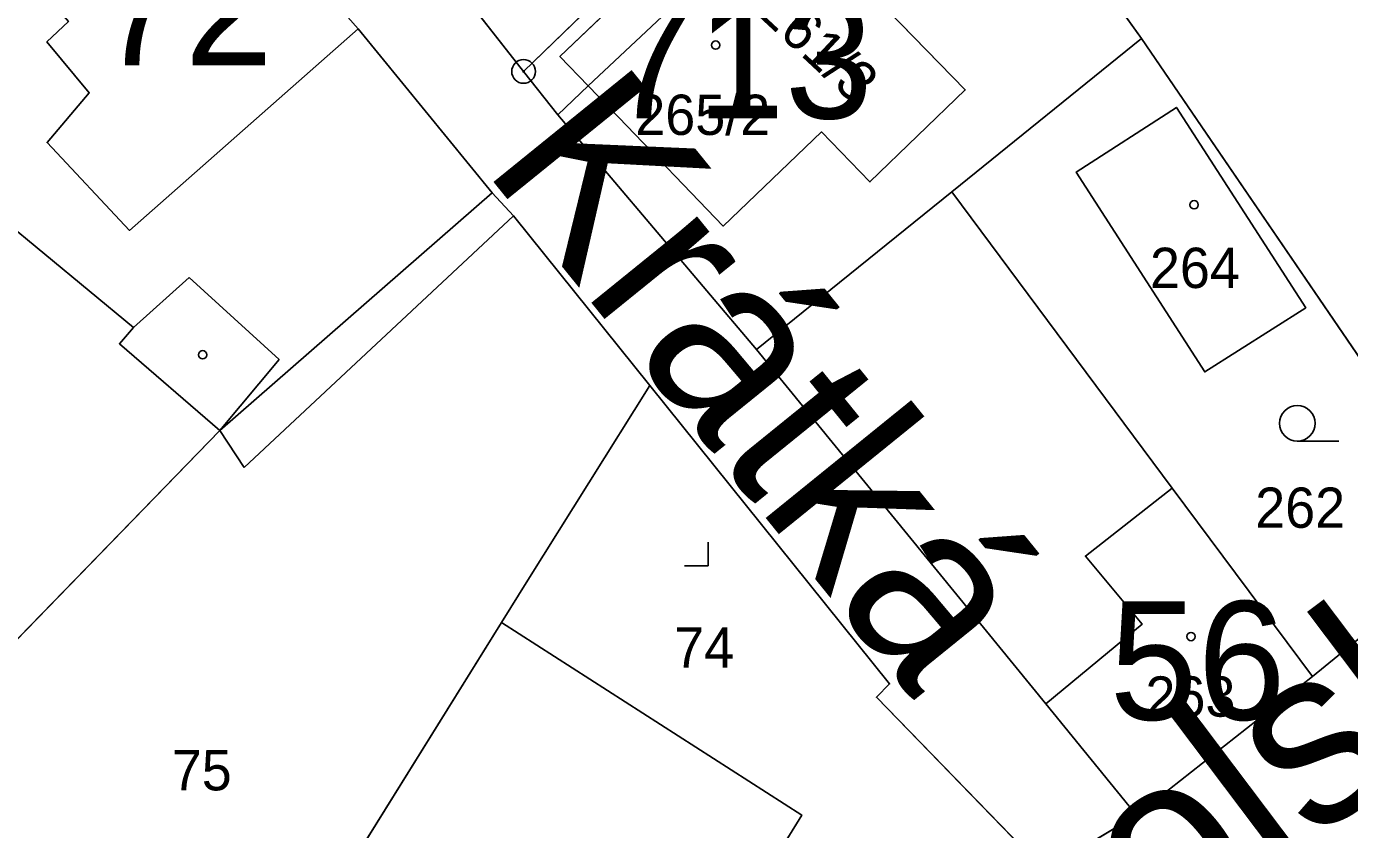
# Model space of a CAD drawing. Extents: x -689422 to -685210, y -987725 to -982160.
# Drawn here: x -687296.3 to -687240.5, y -985560.2 to -985526.3 of the extents above; entities that cross this region are included whole.
import ezdxf

# ---------------------------------------------------------------- set-up
doc = ezdxf.new("R2010")
doc.units = 0
for name, color, linetype in [('KN_Budovy', 7, 'Continuous'), ('KN_Budovy_cisla_domovni', 7, 'Continuous'), ('KN_Hranice_parcel', 7, 'Continuous'), ('KN_Hranice_parcel_vnitrni_kresba', 7, 'Continuous'), ('KN_Parcelni cisla', 7, 'Continuous'), ('KN_Polygon parcely', 7, 'Continuous'), ('KN_Popisy_pomistni nazvy nazvy ulic', 7, 'Continuous'), ('KN_POZEMKY_OSTATNI PLOCHA', 7, 'Continuous'), ('KN_POZEMKY_ZAHRADA', 7, 'Continuous'), ('KN_POZEMKY_ZASTAVENA PLOCHA', 7, 'Continuous'), ('KN_VYUZITI_12_zastavena plocha_spolecny dvur', 7, 'Continuous'), ('KN_VYUZITI_17_ostatni plocha_ostatni komunikace', 7, 'Continuous'), ('KN_VYUZITI_26_ostatni plocha_jina plocha', 7, 'Continuous'), ('KN_Značky bodu BP', 7, 'Continuous'), ('KN_Značky budov', 7, 'Continuous'), ('KN_Značky kultur', 7, 'Continuous')]:
    doc.layers.add(name, color=color, linetype=linetype)

msp = doc.modelspace()

# ---------------------------------------------------------------- linework, layer by layer
at = {"layer": 'KN_Budovy'}
for points in [[(-687298.98, -985521.06), (-687294.57, -985526.11), (-687295.48, -985526.97), (-687293.69, -985529.13), (-687295.47, -985531.22), (-687292, -985534.93), (-687282.35, -985526.42), (-687285.93, -985522.36), (-687285.74, -985522.2), (-687288.45, -985519.14), (-687288.64, -985519.3), (-687292.17, -985515.24)], [(-687269.61, -985523.55), (-687273.84, -985527.59), (-687272.64, -985528.83), (-687271.35, -985530.17), (-687266.95, -985534.75), (-687262.81, -985530.77), (-687260.76, -985532.88), (-687256.74, -985529), (-687263.24, -985522.31), (-687264.47, -985521.12), (-687265.72, -985519.91)], [(-687252.06, -985532.47), (-687246.64, -985540.9), (-687242.38, -985538.19), (-687247.83, -985529.74)], [(-687249.52, -985559.61), (-687242.1, -985553.75), (-687248.01, -985545.8), (-687251.67, -985548.67), (-687249.28, -985551.55), (-687253.34, -985554.91)], [(-687317.81, -985575.31), (-687318.5, -985576.41), (-687316.71, -985577.52), (-687316.03, -985576.42), (-687298.08, -985587.61), (-687287.93, -985593.95), (-687279.9, -985585.89), (-687269.92, -985569.76), (-687268.82, -985570.45), (-687266.41, -985566.63), (-687267.51, -985565.89), (-687263.64, -985559.6), (-687276.3, -985551.47), (-687288.8, -985571.57), (-687309.95, -985558.34), (-687314.76, -985559.65), (-687318.64, -985565.81), (-687320.76, -985569.18), (-687320.27, -985571.63), (-687319.78, -985574.1)]]:
    msp.add_lwpolyline(points, close=True, dxfattribs=at)
at = {"layer": 'KN_Hranice_parcel'}
for p, q in [((-687275.37, -985528.22), (-687288.55, -985511.42)), ((-687249.31, -985526.83), (-687257.3, -985533.3)), ((-687249.31, -985526.83), (-687234.92, -985547.9)), ((-687273.93, -985530.05), (-687275.37, -985528.22)), ((-687272.64, -985528.83), (-687273.93, -985530.05)), ((-687265.54, -985539.96), (-687273.93, -985530.05)), ((-687276.69, -985533.35), (-687288.18, -985543.38)), ((-687257.3, -985533.3), (-687265.54, -985539.96)), ((-687234.92, -985547.9), (-687242.1, -985553.75)), ((-687242.1, -985553.75), (-687249.52, -985559.61)), ((-687249.52, -985559.61), (-687253.4, -985561.93))]:
    msp.add_line(p, q, dxfattribs=at)
for points in [[(-687304.06, -985530.42), (-687300.25, -985521.77), (-687297.08, -985516.12), (-687293.66, -985513.32), (-687292.17, -985515.24), (-687288.64, -985519.3), (-687288.45, -985519.14), (-687285.74, -985522.2), (-687285.93, -985522.36), (-687282.35, -985526.42), (-687276.69, -985533.35)], [(-687263.7, -985520.4), (-687257.86, -985514.89), (-687249.31, -985526.83)], [(-687275.37, -985528.22), (-687265.45, -985518.6), (-687263.7, -985520.4)], [(-687272.64, -985528.83), (-687273.84, -985527.59), (-687269.61, -985523.55), (-687265.72, -985519.91), (-687264.47, -985521.12)], [(-687264.47, -985521.12), (-687263.24, -985522.31), (-687256.74, -985529), (-687260.76, -985532.88), (-687262.81, -985530.77), (-687266.95, -985534.75), (-687271.35, -985530.17), (-687272.64, -985528.83)], [(-687264.47, -985521.12), (-687268.41, -985524.85), (-687272.64, -985528.83)], [(-687247.83, -985529.74), (-687242.38, -985538.19), (-687246.64, -985540.9), (-687252.06, -985532.47), (-687247.83, -985529.74)], [(-687304.06, -985530.42), (-687297.57, -985533.75), (-687297.2, -985533.94), (-687297.43, -985534.39), (-687291.83, -985539.03), (-687292.42, -985539.71), (-687288.18, -985543.38)], [(-687276.69, -985533.35), (-687275.79, -985534.32), (-687270.05, -985541.47)], [(-687257.3, -985533.3), (-687248.01, -985545.8), (-687242.1, -985553.75)], [(-687249.52, -985559.61), (-687253.34, -985554.91), (-687265.54, -985539.96)], [(-687270.05, -985541.47), (-687275.19, -985549.69), (-687276.3, -985551.47)], [(-687253.4, -985561.93), (-687260.49, -985554.63), (-687259.93, -985554.07), (-687270.05, -985541.47)], [(-687288.18, -985543.38), (-687301.35, -985556.93), (-687314.67, -985551.91)], [(-687276.3, -985551.47), (-687288.8, -985571.57), (-687309.95, -985558.34), (-687314.76, -985559.65), (-687318.64, -985565.81)], [(-687276.3, -985551.47), (-687263.64, -985559.6), (-687267.51, -985565.89), (-687266.41, -985566.63), (-687268.82, -985570.45), (-687269.92, -985569.76), (-687279.9, -985585.89)]]:
    msp.add_lwpolyline(points, dxfattribs=at)
at = {"layer": 'KN_Hranice_parcel_vnitrni_kresba'}
for p, q in [((-687294.57, -985526.11), (-687295.48, -985526.97)), ((-687292, -985534.93), (-687282.35, -985526.42)), ((-687295.48, -985526.97), (-687293.69, -985529.13)), ((-687293.69, -985529.13), (-687295.47, -985531.22)), ((-687295.47, -985531.22), (-687292, -985534.93)), ((-687287.15, -985544.94), (-687275.79, -985534.32)), ((-687289.47, -985536.91), (-687291.83, -985539.03)), ((-687285.68, -985540.38), (-687289.47, -985536.91)), ((-687288.18, -985543.38), (-687285.68, -985540.38)), ((-687288.18, -985543.38), (-687287.15, -985544.94)), ((-687248.01, -985545.8), (-687251.67, -985548.67)), ((-687251.67, -985548.67), (-687249.28, -985551.55)), ((-687249.28, -985551.55), (-687253.34, -985554.91))]:
    msp.add_line(p, q, dxfattribs=at)
at = {"layer": 'KN_Polygon parcely'}
for points in [[(-687240.14, -985496.5), (-687248.89, -985484.59), (-687263.63, -985493.75), (-687259.08, -985499.48), (-687264.15, -985504.51), (-687267.53, -985507.12), (-687274.15, -985512.22), (-687279.82, -985504.65), (-687288.55, -985511.42), (-687275.37, -985528.22), (-687265.45, -985518.6), (-687263.7, -985520.4), (-687257.86, -985514.89), (-687249.31, -985526.83), (-687234.92, -985547.9), (-687221.6, -985537.68), (-687225.23, -985532.73), (-687226.78, -985533.87), (-687227.85, -985532.45), (-687226.66, -985531.56), (-687231.51, -985524.96), (-687248.86, -985502.23)], [(-687297.2, -985533.94), (-687297.43, -985534.39), (-687291.83, -985539.03), (-687292.42, -985539.71), (-687288.18, -985543.38), (-687276.69, -985533.35), (-687282.35, -985526.42), (-687285.93, -985522.36), (-687285.74, -985522.2), (-687288.45, -985519.14), (-687288.64, -985519.3), (-687292.17, -985515.24), (-687293.66, -985513.32), (-687297.08, -985516.12), (-687300.25, -985521.77), (-687304.06, -985530.42), (-687297.57, -985533.75)], [(-687271.35, -985530.17), (-687272.64, -985528.83), (-687273.93, -985530.05), (-687265.54, -985539.96), (-687257.3, -985533.3), (-687249.31, -985526.83), (-687257.86, -985514.89), (-687263.7, -985520.4), (-687264.47, -985521.12), (-687263.24, -985522.31), (-687256.74, -985529), (-687260.76, -985532.88), (-687262.81, -985530.77), (-687266.95, -985534.75)], [(-687265.72, -985519.91), (-687264.47, -985521.12), (-687263.7, -985520.4), (-687265.45, -985518.6), (-687275.37, -985528.22), (-687273.93, -985530.05), (-687272.64, -985528.83), (-687273.84, -985527.59), (-687269.61, -985523.55)], [(-687264.47, -985521.12), (-687265.72, -985519.91), (-687269.61, -985523.55), (-687273.84, -985527.59), (-687272.64, -985528.83), (-687268.41, -985524.85)], [(-687268.41, -985524.85), (-687272.64, -985528.83), (-687271.35, -985530.17), (-687266.95, -985534.75), (-687262.81, -985530.77), (-687260.76, -985532.88), (-687256.74, -985529), (-687263.24, -985522.31), (-687264.47, -985521.12)], [(-687257.3, -985533.3), (-687248.01, -985545.8), (-687242.1, -985553.75), (-687234.92, -985547.9), (-687249.31, -985526.83)], [(-687247.83, -985529.74), (-687242.38, -985538.19), (-687246.64, -985540.9), (-687252.06, -985532.47)], [(-687247.83, -985529.74), (-687252.06, -985532.47), (-687246.64, -985540.9), (-687242.38, -985538.19)], [(-687304.06, -985530.42), (-687311.76, -985545.19), (-687314.67, -985551.91), (-687301.35, -985556.93), (-687288.18, -985543.38), (-687292.42, -985539.71), (-687291.83, -985539.03), (-687297.43, -985534.39), (-687297.2, -985533.94), (-687297.57, -985533.75)], [(-687288.18, -985543.38), (-687301.35, -985556.93), (-687314.67, -985551.91), (-687318.64, -985565.81), (-687314.76, -985559.65), (-687309.95, -985558.34), (-687288.8, -985571.57), (-687276.3, -985551.47), (-687275.19, -985549.69), (-687270.05, -985541.47), (-687275.79, -985534.32), (-687276.69, -985533.35)], [(-687265.54, -985539.96), (-687253.34, -985554.91), (-687249.52, -985559.61), (-687242.1, -985553.75), (-687248.01, -985545.8), (-687257.3, -985533.3)], [(-687279.9, -985585.89), (-687274.82, -985581.38), (-687273.62, -985579.44), (-687265.13, -985571.62), (-687253.4, -985561.93), (-687260.49, -985554.63), (-687259.93, -985554.07), (-687270.05, -985541.47), (-687275.19, -985549.69), (-687276.3, -985551.47), (-687263.64, -985559.6), (-687267.51, -985565.89), (-687266.41, -985566.63), (-687268.82, -985570.45), (-687269.92, -985569.76)], [(-687290.45, -985594.52), (-687289.17, -985595.32), (-687287.93, -985593.95), (-687279.9, -985585.89), (-687269.92, -985569.76), (-687268.82, -985570.45), (-687266.41, -985566.63), (-687267.51, -985565.89), (-687263.64, -985559.6), (-687276.3, -985551.47), (-687288.8, -985571.57), (-687309.95, -985558.34), (-687314.76, -985559.65), (-687318.64, -985565.81), (-687320.76, -985569.18), (-687320.27, -985571.63), (-687322.81, -985575.04), (-687317, -985578.43), (-687298.99, -985589.2), (-687292.31, -985593.36)]]:
    msp.add_lwpolyline(points, close=True, dxfattribs=at)
for points in [[(-687285.93, -985522.36), (-687282.35, -985526.42), (-687276.69, -985533.35), (-687275.79, -985534.32), (-687270.05, -985541.47), (-687259.93, -985554.07), (-687260.49, -985554.63), (-687253.4, -985561.93), (-687249.52, -985559.61), (-687253.34, -985554.91), (-687265.54, -985539.96), (-687273.93, -985530.05), (-687275.37, -985528.22), (-687288.55, -985511.42)], [(-687277.38, -985592.97), (-687257.36, -985575.94), (-687251.19, -985570.51), (-687246.16, -985565.91), (-687240.43, -985560.9), (-687231.93, -985554.29), (-687216.91, -985542.26), (-687206.93, -985535.43), (-687209.14, -985532.86), (-687212.58, -985533.34), (-687216.54, -985533.9), (-687221.6, -985537.68), (-687234.92, -985547.9), (-687242.1, -985553.75), (-687249.52, -985559.61), (-687253.4, -985561.93), (-687265.13, -985571.62), (-687273.62, -985579.44), (-687274.82, -985581.38), (-687279.9, -985585.89), (-687287.93, -985593.95)]]:
    msp.add_lwpolyline(points, dxfattribs=at)
at = {"layer": 'KN_POZEMKY_OSTATNI PLOCHA'}
for p, q in [((-687288.55, -985511.42), (-687275.37, -985528.22)), ((-687257.86, -985514.89), (-687249.31, -985526.83)), ((-687282.35, -985526.42), (-687285.93, -985522.36)), ((-687256.74, -985529), (-687263.24, -985522.31)), ((-687276.69, -985533.35), (-687282.35, -985526.42)), ((-687249.31, -985526.83), (-687257.3, -985533.3)), ((-687275.37, -985528.22), (-687273.93, -985530.05)), ((-687273.93, -985530.05), (-687272.64, -985528.83)), ((-687272.64, -985528.83), (-687271.35, -985530.17)), ((-687260.76, -985532.88), (-687256.74, -985529)), ((-687273.93, -985530.05), (-687265.54, -985539.96)), ((-687265.54, -985539.96), (-687273.93, -985530.05)), ((-687271.35, -985530.17), (-687266.95, -985534.75)), ((-687266.95, -985534.75), (-687262.81, -985530.77)), ((-687262.81, -985530.77), (-687260.76, -985532.88)), ((-687288.18, -985543.38), (-687276.69, -985533.35)), ((-687275.79, -985534.32), (-687276.69, -985533.35)), ((-687276.69, -985533.35), (-687275.79, -985534.32)), ((-687257.3, -985533.3), (-687265.54, -985539.96)), ((-687270.05, -985541.47), (-687275.79, -985534.32)), ((-687275.79, -985534.32), (-687270.05, -985541.47)), ((-687265.54, -985539.96), (-687253.34, -985554.91)), ((-687270.05, -985541.47), (-687275.19, -985549.69)), ((-687259.93, -985554.07), (-687270.05, -985541.47)), ((-687301.35, -985556.93), (-687288.18, -985543.38)), ((-687242.1, -985553.75), (-687234.92, -985547.9)), ((-687275.19, -985549.69), (-687276.3, -985551.47)), ((-687276.3, -985551.47), (-687288.8, -985571.57)), ((-687260.49, -985554.63), (-687259.93, -985554.07)), ((-687249.52, -985559.61), (-687242.1, -985553.75)), ((-687253.4, -985561.93), (-687260.49, -985554.63)), ((-687253.34, -985554.91), (-687249.52, -985559.61)), ((-687253.4, -985561.93), (-687249.52, -985559.61)), ((-687249.52, -985559.61), (-687253.4, -985561.93))]:
    msp.add_line(p, q, dxfattribs=at)
at = {"layer": 'KN_POZEMKY_ZAHRADA'}
for p, q in [((-687275.37, -985528.22), (-687288.55, -985511.42)), ((-687249.31, -985526.83), (-687257.86, -985514.89)), ((-687265.45, -985518.6), (-687275.37, -985528.22)), ((-687275.37, -985528.22), (-687265.45, -985518.6)), ((-687269.61, -985523.55), (-687273.84, -985527.59)), ((-687257.3, -985533.3), (-687249.31, -985526.83)), ((-687234.92, -985547.9), (-687249.31, -985526.83)), ((-687249.31, -985526.83), (-687234.92, -985547.9)), ((-687273.84, -985527.59), (-687272.64, -985528.83)), ((-687273.93, -985530.05), (-687275.37, -985528.22)), ((-687272.64, -985528.83), (-687273.93, -985530.05)), ((-687247.83, -985529.74), (-687252.06, -985532.47)), ((-687242.38, -985538.19), (-687247.83, -985529.74)), ((-687252.06, -985532.47), (-687246.64, -985540.9)), ((-687248.01, -985545.8), (-687257.3, -985533.3)), ((-687246.64, -985540.9), (-687242.38, -985538.19)), ((-687242.1, -985553.75), (-687248.01, -985545.8)), ((-687234.92, -985547.9), (-687242.1, -985553.75))]:
    msp.add_line(p, q, dxfattribs=at)
at = {"layer": 'KN_POZEMKY_ZASTAVENA PLOCHA'}
for p, q in [((-687285.93, -985522.36), (-687282.35, -985526.42)), ((-687263.24, -985522.31), (-687256.74, -985529)), ((-687273.84, -985527.59), (-687269.61, -985523.55)), ((-687272.64, -985528.83), (-687268.41, -985524.85)), ((-687268.41, -985524.85), (-687272.64, -985528.83)), ((-687282.35, -985526.42), (-687276.69, -985533.35)), ((-687272.64, -985528.83), (-687273.84, -985527.59)), ((-687271.35, -985530.17), (-687272.64, -985528.83)), ((-687256.74, -985529), (-687260.76, -985532.88)), ((-687252.06, -985532.47), (-687247.83, -985529.74)), ((-687247.83, -985529.74), (-687242.38, -985538.19)), ((-687266.95, -985534.75), (-687271.35, -985530.17)), ((-687262.81, -985530.77), (-687266.95, -985534.75)), ((-687260.76, -985532.88), (-687262.81, -985530.77)), ((-687246.64, -985540.9), (-687252.06, -985532.47)), ((-687276.69, -985533.35), (-687288.18, -985543.38)), ((-687265.54, -985539.96), (-687257.3, -985533.3)), ((-687257.3, -985533.3), (-687248.01, -985545.8)), ((-687297.43, -985534.39), (-687291.83, -985539.03)), ((-687291.83, -985539.03), (-687297.43, -985534.39)), ((-687242.38, -985538.19), (-687246.64, -985540.9)), ((-687291.83, -985539.03), (-687292.42, -985539.71)), ((-687292.42, -985539.71), (-687291.83, -985539.03)), ((-687292.42, -985539.71), (-687288.18, -985543.38)), ((-687288.18, -985543.38), (-687292.42, -985539.71)), ((-687253.34, -985554.91), (-687265.54, -985539.96)), ((-687275.19, -985549.69), (-687270.05, -985541.47)), ((-687270.05, -985541.47), (-687259.93, -985554.07)), ((-687288.18, -985543.38), (-687301.35, -985556.93)), ((-687248.01, -985545.8), (-687242.1, -985553.75)), ((-687276.3, -985551.47), (-687275.19, -985549.69)), ((-687288.8, -985571.57), (-687276.3, -985551.47)), ((-687263.64, -985559.6), (-687276.3, -985551.47)), ((-687276.3, -985551.47), (-687263.64, -985559.6)), ((-687259.93, -985554.07), (-687260.49, -985554.63)), ((-687242.1, -985553.75), (-687249.52, -985559.61)), ((-687260.49, -985554.63), (-687253.4, -985561.93)), ((-687249.52, -985559.61), (-687253.34, -985554.91)), ((-687267.51, -985565.89), (-687263.64, -985559.6)), ((-687263.64, -985559.6), (-687267.51, -985565.89))]:
    msp.add_line(p, q, dxfattribs=at)
at = {"layer": 'KN_VYUZITI_12_zastavena plocha_spolecny dvur'}
for p, q in [((-687275.19, -985549.69), (-687270.05, -985541.47)), ((-687270.05, -985541.47), (-687259.93, -985554.07)), ((-687276.3, -985551.47), (-687275.19, -985549.69)), ((-687263.64, -985559.6), (-687276.3, -985551.47)), ((-687259.93, -985554.07), (-687260.49, -985554.63)), ((-687260.49, -985554.63), (-687253.4, -985561.93)), ((-687267.51, -985565.89), (-687263.64, -985559.6))]:
    msp.add_line(p, q, dxfattribs=at)
at = {"layer": 'KN_VYUZITI_17_ostatni plocha_ostatni komunikace'}
for p, q in [((-687288.55, -985511.42), (-687275.37, -985528.22)), ((-687282.35, -985526.42), (-687285.93, -985522.36)), ((-687276.69, -985533.35), (-687282.35, -985526.42)), ((-687275.37, -985528.22), (-687273.93, -985530.05)), ((-687273.93, -985530.05), (-687265.54, -985539.96)), ((-687288.18, -985543.38), (-687276.69, -985533.35)), ((-687275.79, -985534.32), (-687276.69, -985533.35)), ((-687276.69, -985533.35), (-687275.79, -985534.32)), ((-687270.05, -985541.47), (-687275.79, -985534.32)), ((-687275.79, -985534.32), (-687270.05, -985541.47)), ((-687265.54, -985539.96), (-687253.34, -985554.91)), ((-687270.05, -985541.47), (-687275.19, -985549.69)), ((-687259.93, -985554.07), (-687270.05, -985541.47)), ((-687301.35, -985556.93), (-687288.18, -985543.38)), ((-687242.1, -985553.75), (-687234.92, -985547.9)), ((-687275.19, -985549.69), (-687276.3, -985551.47)), ((-687276.3, -985551.47), (-687288.8, -985571.57)), ((-687260.49, -985554.63), (-687259.93, -985554.07)), ((-687249.52, -985559.61), (-687242.1, -985553.75)), ((-687253.4, -985561.93), (-687260.49, -985554.63)), ((-687253.34, -985554.91), (-687249.52, -985559.61)), ((-687253.4, -985561.93), (-687249.52, -985559.61)), ((-687249.52, -985559.61), (-687253.4, -985561.93))]:
    msp.add_line(p, q, dxfattribs=at)
at = {"layer": 'KN_VYUZITI_26_ostatni plocha_jina plocha'}
for p, q in [((-687257.86, -985514.89), (-687249.31, -985526.83)), ((-687256.74, -985529), (-687263.24, -985522.31)), ((-687249.31, -985526.83), (-687257.3, -985533.3)), ((-687273.93, -985530.05), (-687272.64, -985528.83)), ((-687272.64, -985528.83), (-687271.35, -985530.17)), ((-687260.76, -985532.88), (-687256.74, -985529)), ((-687265.54, -985539.96), (-687273.93, -985530.05)), ((-687271.35, -985530.17), (-687266.95, -985534.75)), ((-687266.95, -985534.75), (-687262.81, -985530.77)), ((-687262.81, -985530.77), (-687260.76, -985532.88)), ((-687257.3, -985533.3), (-687265.54, -985539.96))]:
    msp.add_line(p, q, dxfattribs=at)
at = {"layer": 'KN_Značky bodu BP'}
for radius in [0.5, 0.0303]:
    msp.add_circle((-687275.37, -985528.22), radius, dxfattribs=at)
at = {"layer": 'KN_Značky budov'}
for centre in [(-687267.267, -985527.109), (-687247.087, -985533.849), (-687288.907, -985540.179), (-687247.217, -985552.069)]:
    msp.add_circle(centre, 0.175, dxfattribs=at)
at = {"layer": 'KN_Značky kultur'}
for p, q in [((-687242.733, -985543.82), (-687240.983, -985543.82)), ((-687267.58, -985549.09), (-687267.58, -985548.09)), ((-687268.581, -985549.09), (-687267.58, -985549.09))]:
    msp.add_line(p, q, dxfattribs=at)
msp.add_circle((-687242.733, -985543.07), 0.75, dxfattribs=at)

# ---------------------------------------------------------------- texts
at = {"layer": 'KN_Budovy_cisla_domovni'}
for s, p in [('72', (-687293.38, -985527.959)), ('713', (-687271.79, -985530.204)), ('56', (-687250.66, -985555.579))]:
    msp.add_text(s, height=5, dxfattribs=at).set_placement(p)
at = {"layer": 'KN_Parcelni cisla'}
msp.add_text('261/3', height=1.7, rotation=317, dxfattribs=at).set_placement((-687265.582, -985525.782))
for s, p in [('265/2', (-687270.658, -985530.9)), ('264', (-687248.95, -985537.36)), ('262', (-687244.51, -985547.48)), ('74', (-687269.02, -985553.38)), ('263', (-687249.14, -985555.45)), ('75', (-687290.21, -985558.56))]:
    msp.add_text(s, height=1.7, dxfattribs=at).set_placement(p)
at = {"layer": 'KN_Popisy_pomistni nazvy nazvy ulic'}
for s, rotation, p in [('Krátká', 309, (-687277.16, -985532.244)), ('Sokolská', 37, (-687262.148, -985575.858))]:
    msp.add_text(s, height=7.5, rotation=rotation, dxfattribs=at).set_placement(p)

doc.saveas('drawing.dxf')
